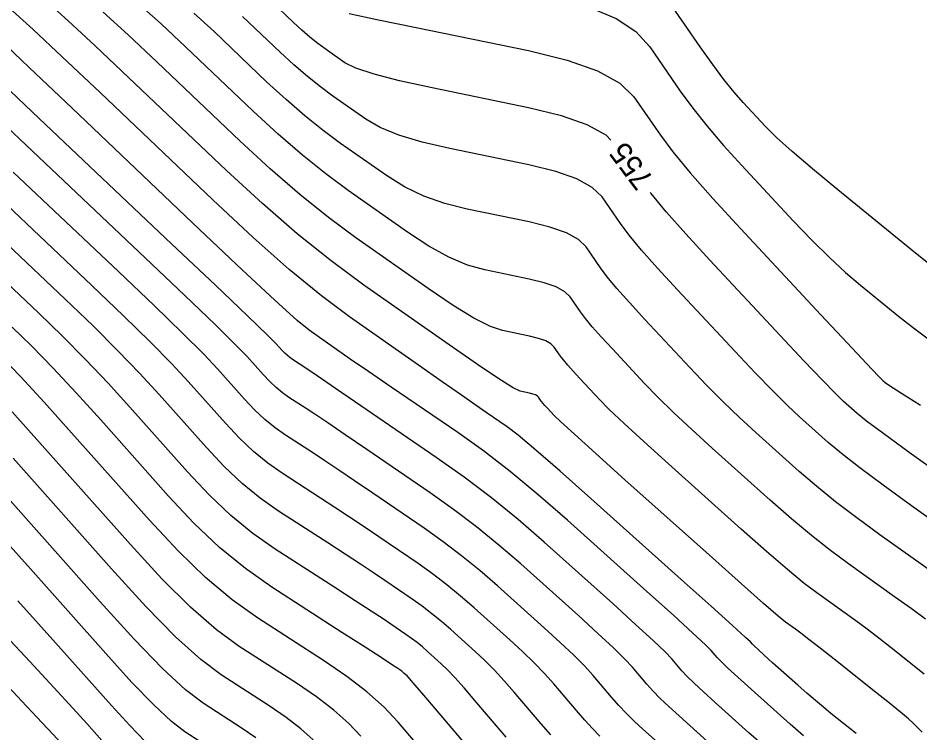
# Model space of a CAD drawing. Extents: x 2082232 to 2083549, y 592624 to 593832.
# Drawn here: x 2082413.22 to 2082442.12, y 593326.32 to 593349.24 of the extents above; entities that cross this region are included whole.
import ezdxf

# ---------------------------------------------------------------- set-up
doc = ezdxf.new("R2010")
doc.units = 0
doc.layers.add('DT_X_Contour_Major', color=7, linetype='Continuous')
doc.layers.add('DT_X_Contour_Minor', color=7, linetype='Continuous')

msp = doc.modelspace()

# ---------------------------------------------------------------- linework, layer by layer
at = {"layer": 'DT_X_Contour_Major'}
for points in [[(2082442.19, 593326.351), (2082441.906, 593326.63), (2082441.75, 593326.771), (2082441.497, 593326.985), (2082441.146, 593327.271), (2082440.697, 593327.629), (2082439.371, 593328.682), (2082438.921, 593329.039), (2082438.564, 593329.318), (2082438.302, 593329.52), (2082438.134, 593329.645), (2082437.811, 593329.875), (2082437.574, 593330.068), (2082437.104, 593330.475), (2082436.402, 593331.096), (2082435.468, 593331.93), (2082432.666, 593334.44), (2082431.736, 593335.274), (2082431.049, 593335.896), (2082430.603, 593336.304), (2082430.4, 593336.499), (2082430.18, 593336.734), (2082430.104, 593336.816), (2082430.043, 593336.886), (2082429.995, 593336.943), (2082429.962, 593336.987), (2082429.892, 593337.089), (2082429.855, 593337.125), (2082429.796, 593337.158), (2082429.715, 593337.186), (2082429.613, 593337.211), (2082429.31, 593337.273), (2082429.083, 593337.384), (2082428.627, 593337.668), (2082427.943, 593338.127), (2082427.031, 593338.76), (2082424.294, 593340.68), (2082423.25, 593341.45), (2082422.168, 593342.319), (2082421.049, 593343.288), (2082419.894, 593344.355), (2082416.763, 593347.335), (2082415.69, 593348.348), (2082414.822, 593349.15), (2082414.157, 593349.743)], [(2082432.218, 593345.325), (2082432.061, 593345.478), (2082431.457, 593345.811), (2082430.631, 593346.106), (2082429.581, 593346.363), (2082426.485, 593346.996), (2082425.44, 593347.224), (2082424.626, 593347.435), (2082424.043, 593347.627), (2082423.691, 593347.802), (2082423.06, 593348.245), (2082422.82, 593348.422), (2082422.57, 593348.622), (2082422.313, 593348.845), (2082422.047, 593349.091), (2082421.325, 593349.778)], [(2082433.987, 593325.776), (2082433.244, 593326.441), (2082432.972, 593326.692), (2082432.714, 593326.946), (2082432.47, 593327.204), (2082432.24, 593327.465), (2082431.645, 593328.165), (2082431.379, 593328.458), (2082431.029, 593328.81), (2082430.595, 593329.223), (2082430.077, 593329.696), (2082428.582, 593331.036), (2082428.015, 593331.528), (2082427.434, 593332), (2082426.838, 593332.452), (2082426.229, 593332.884), (2082424.586, 593334.009), (2082424.005, 593334.405), (2082423.494, 593334.75), (2082423.053, 593335.043), (2082422.683, 593335.285), (2082421.789, 593335.862), (2082421.455, 593336.097), (2082421.124, 593336.369), (2082420.797, 593336.677), (2082420.472, 593337.022), (2082419.61, 593337.992), (2082419.169, 593338.459), (2082418.493, 593339.135), (2082417.582, 593340.019), (2082416.436, 593341.111), (2082413.066, 593344.301)], [(2082442.855, 593334.538), (2082441.778, 593335.31), (2082440.961, 593335.904), (2082440.404, 593336.32), (2082440.108, 593336.557), (2082439.665, 593336.954), (2082439.414, 593337.197), (2082438.994, 593337.63), (2082438.403, 593338.251), (2082437.643, 593339.062), (2082435.39, 593341.475), (2082434.617, 593342.315), (2082433.988, 593343.027), (2082433.502, 593343.611), (2082433.475, 593343.648)], [(2082426.472, 593325.414), (2082425.399, 593326.672), (2082424.948, 593327.149), (2082424.399, 593327.636), (2082423.751, 593328.133), (2082423.006, 593328.641), (2082420.887, 593330.008), (2082420.075, 593330.588), (2082419.228, 593331.304), (2082418.345, 593332.154), (2082417.426, 593333.139), (2082414.93, 593335.946), (2082414.056, 593336.92), (2082413.306, 593337.734), (2082412.679, 593338.39)], [(2082417.287, 593326.048), (2082416.796, 593326.555), (2082416.209, 593327.2), (2082414.516, 593329.104), (2082413.872, 593329.823), (2082413.209, 593330.554)]]:
    msp.add_lwpolyline(points, dxfattribs=at)
at = {"layer": 'DT_X_Contour_Minor'}
for points in [[(2082442.669, 593341.144), (2082441.859, 593341.798), (2082439.49, 593343.73), (2082438.679, 593344.399), (2082438.023, 593344.961), (2082437.521, 593345.413), (2082437.173, 593345.757), (2082436.452, 593346.529), (2082436.163, 593346.858), (2082435.839, 593347.265), (2082435.478, 593347.75), (2082435.08, 593348.312), (2082433.972, 593349.917)], [(2082442.293, 593329.971), (2082441.834, 593330.308), (2082441.31, 593330.684), (2082439.829, 593331.74), (2082439.255, 593332.165), (2082438.647, 593332.647), (2082438.003, 593333.185), (2082437.324, 593333.781), (2082435.466, 593335.445), (2082434.807, 593336.043), (2082434.227, 593336.589), (2082433.723, 593337.083), (2082433.297, 593337.524), (2082432.264, 593338.63), (2082431.909, 593339.016), (2082431.621, 593339.342), (2082431.398, 593339.61), (2082431.242, 593339.818), (2082430.912, 593340.296), (2082430.737, 593340.466), (2082430.46, 593340.619), (2082430.081, 593340.754), (2082429.6, 593340.872), (2082428.18, 593341.162), (2082427.626, 593341.32), (2082427.027, 593341.575), (2082426.383, 593341.927), (2082425.695, 593342.377), (2082423.801, 593343.706), (2082423.078, 593344.239), (2082422.329, 593344.84), (2082421.555, 593345.511), (2082420.755, 593346.25), (2082418.588, 593348.312), (2082417.801, 593349.047), (2082417.065, 593349.707)], [(2082440.078, 593326.305), (2082439.875, 593326.467), (2082439.266, 593326.95), (2082439.028, 593327.143), (2082438.772, 593327.358), (2082438.497, 593327.594), (2082438.204, 593327.854), (2082437.399, 593328.574), (2082437.131, 593328.814), (2082436.934, 593328.992), (2082436.807, 593329.11), (2082436.75, 593329.167), (2082436.69, 593329.237), (2082436.535, 593329.381), (2082436.113, 593329.763), (2082435.425, 593330.383), (2082434.47, 593331.239), (2082431.57, 593333.84), (2082430.586, 593334.715), (2082429.812, 593335.389), (2082429.247, 593335.863), (2082428.891, 593336.136), (2082428.219, 593336.595), (2082427.895, 593336.819), (2082427.426, 593337.145), (2082426.812, 593337.575), (2082426.053, 593338.107), (2082423.836, 593339.663), (2082422.939, 593340.334), (2082421.911, 593341.182), (2082420.753, 593342.207), (2082419.463, 593343.408), (2082415.85, 593346.847), (2082414.635, 593347.998), (2082413.7, 593348.872), (2082413.045, 593349.469)], [(2082442.256, 593328.207), (2082441.195, 593329.05), (2082440.804, 593329.357), (2082440.429, 593329.644), (2082440.068, 593329.914), (2082439.722, 593330.164), (2082438.82, 593330.808), (2082438.415, 593331.117), (2082437.875, 593331.561), (2082437.202, 593332.14), (2082436.396, 593332.855), (2082434.066, 593334.943), (2082433.272, 593335.659), (2082432.638, 593336.242), (2082432.163, 593336.693), (2082431.848, 593337.011), (2082431.222, 593337.682), (2082431.007, 593337.916), (2082430.832, 593338.114), (2082430.697, 593338.276), (2082430.602, 593338.403), (2082430.402, 593338.692), (2082430.296, 593338.796), (2082430.128, 593338.888), (2082429.898, 593338.97), (2082429.606, 593339.042), (2082428.745, 593339.218), (2082428.354, 593339.352), (2082427.827, 593339.621), (2082427.163, 593340.027), (2082426.363, 593340.568), (2082424.048, 593342.193), (2082423.164, 593342.844), (2082422.249, 593343.58), (2082421.302, 593344.399), (2082420.324, 593345.303), (2082417.675, 593347.824), (2082416.746, 593348.698), (2082415.944, 593349.428)], [(2082442.899, 593331.203), (2082440.837, 593332.673), (2082440.096, 593333.213), (2082439.418, 593333.732), (2082438.803, 593334.23), (2082438.252, 593334.706), (2082436.865, 593335.948), (2082436.343, 593336.428), (2082435.816, 593336.936), (2082435.283, 593337.472), (2082434.746, 593338.036), (2082433.306, 593339.578), (2082432.812, 593340.116), (2082432.41, 593340.571), (2082432.1, 593340.943), (2082431.881, 593341.234), (2082431.422, 593341.9), (2082431.179, 593342.137), (2082430.793, 593342.35), (2082430.264, 593342.538), (2082429.594, 593342.702), (2082427.615, 593343.107), (2082426.897, 593343.288), (2082426.226, 593343.528), (2082425.603, 593343.827), (2082425.027, 593344.185), (2082423.554, 593345.219), (2082422.992, 593345.633), (2082422.41, 593346.101), (2082421.807, 593346.622), (2082421.185, 593347.197), (2082419.5, 593348.801), (2082418.856, 593349.397)], [(2082423.825, 593349.388), (2082424.711, 593349.192), (2082425.92, 593348.94), (2082429.575, 593348.193), (2082430.814, 593347.89), (2082431.79, 593347.542), (2082432.502, 593347.149), (2082432.952, 593346.71), (2082433.801, 593345.481), (2082434.2, 593344.948), (2082434.761, 593344.272), (2082435.485, 593343.452), (2082436.371, 593342.489), (2082438.948, 593339.728), (2082439.798, 593338.819), (2082440.412, 593338.164), (2082440.791, 593337.762), (2082440.935, 593337.614), (2082441.005, 593337.556), (2082441.148, 593337.461), (2082441.525, 593337.217), (2082442.135, 593336.825)], [(2082431.6, 593349.55), (2082432.39, 593349.218), (2082433.011, 593348.806), (2082433.462, 593348.314), (2082434.44, 593346.897), (2082434.839, 593346.349), (2082435.3, 593345.768), (2082435.824, 593345.155), (2082436.411, 593344.509), (2082438.061, 593342.742), (2082438.659, 593342.116), (2082439.217, 593341.562), (2082439.735, 593341.081), (2082440.213, 593340.672), (2082441.432, 593339.677), (2082441.909, 593339.302), (2082442.423, 593338.923)], [(2082444.487, 593331.723), (2082441.846, 593333.606), (2082440.937, 593334.262), (2082440.189, 593334.818), (2082439.604, 593335.275), (2082439.18, 593335.632), (2082438.265, 593336.451), (2082437.879, 593336.813), (2082437.405, 593337.283), (2082436.843, 593337.862), (2082436.194, 593338.549), (2082434.348, 593340.527), (2082433.714, 593341.215), (2082433.199, 593341.799), (2082432.801, 593342.277), (2082432.521, 593342.65), (2082431.932, 593343.503), (2082431.62, 593343.807), (2082431.125, 593344.08), (2082430.447, 593344.322), (2082429.587, 593344.532), (2082427.05, 593345.051), (2082426.169, 593345.256), (2082425.426, 593345.481), (2082424.823, 593345.727), (2082424.359, 593345.994), (2082423.307, 593346.732), (2082422.906, 593347.028), (2082422.49, 593347.362), (2082422.06, 593347.734), (2082421.616, 593348.144), (2082420.413, 593349.289)], [(2082438.392, 593326.225), (2082437.965, 593326.605), (2082436.709, 593327.728), (2082436.288, 593328.107), (2082435.967, 593328.403), (2082435.745, 593328.614), (2082435.622, 593328.741), (2082435.429, 593328.969), (2082435.246, 593329.15), (2082434.842, 593329.525), (2082434.218, 593330.093), (2082433.372, 593330.853), (2082430.823, 593333.139), (2082429.886, 593333.958), (2082428.989, 593334.699), (2082428.13, 593335.362), (2082427.311, 593335.949), (2082425.177, 593337.409), (2082424.449, 593337.908), (2082423.866, 593338.308), (2082423.428, 593338.611), (2082423.135, 593338.815), (2082422.546, 593339.228), (2082422.16, 593339.547), (2082421.446, 593340.191), (2082420.404, 593341.163), (2082419.033, 593342.461), (2082414.938, 593346.358), (2082413.58, 593347.648), (2082412.578, 593348.594)], [(2082437.031, 593325.982), (2082436.639, 593326.329), (2082435.554, 593327.299), (2082435.183, 593327.635), (2082434.882, 593327.917), (2082434.653, 593328.144), (2082434.495, 593328.316), (2082434.167, 593328.701), (2082433.957, 593328.92), (2082433.571, 593329.287), (2082433.01, 593329.803), (2082432.274, 593330.468), (2082430.076, 593332.438), (2082429.242, 593333.162), (2082428.387, 593333.856), (2082427.511, 593334.521), (2082426.616, 593335.156), (2082424.199, 593336.81), (2082423.396, 593337.359), (2082422.8, 593337.767), (2082422.409, 593338.032), (2082422.225, 593338.155), (2082422.009, 593338.295), (2082421.928, 593338.352), (2082421.848, 593338.417), (2082421.769, 593338.492), (2082421.69, 593338.575), (2082421.482, 593338.81), (2082421.214, 593339.075), (2082420.568, 593339.696), (2082419.543, 593340.671), (2082418.14, 593342.001), (2082413.893, 593346.022), (2082412.498, 593347.342)], [(2082435.313, 593326.052), (2082434.399, 593326.87), (2082434.078, 593327.164), (2082433.798, 593327.431), (2082433.562, 593327.674), (2082433.367, 593327.89), (2082432.906, 593328.433), (2082432.668, 593328.689), (2082432.3, 593329.049), (2082431.803, 593329.513), (2082431.175, 593330.082), (2082429.329, 593331.737), (2082428.628, 593332.345), (2082427.91, 593332.928), (2082427.175, 593333.487), (2082426.422, 593334.02), (2082424.393, 593335.41), (2082423.701, 593335.882), (2082423.147, 593336.258), (2082422.731, 593336.538), (2082422.454, 593336.72), (2082421.899, 593337.079), (2082421.692, 593337.224), (2082421.486, 593337.393), (2082421.283, 593337.585), (2082421.081, 593337.799), (2082420.546, 593338.401), (2082420.191, 593338.767), (2082419.53, 593339.416), (2082418.563, 593340.345), (2082417.288, 593341.556), (2082413.48, 593345.161), (2082412.212, 593346.358)], [(2082431.867, 593326.22), (2082431.63, 593326.46), (2082431.379, 593326.733), (2082431.113, 593327.039), (2082430.383, 593327.897), (2082430.09, 593328.227), (2082429.758, 593328.572), (2082429.388, 593328.933), (2082428.979, 593329.31), (2082427.836, 593330.334), (2082427.402, 593330.711), (2082426.957, 593331.072), (2082426.502, 593331.418), (2082426.036, 593331.748), (2082424.779, 593332.609), (2082424.309, 593332.928), (2082423.841, 593333.242), (2082423.375, 593333.549), (2082422.912, 593333.85), (2082421.679, 593334.646), (2082421.219, 593334.97), (2082420.763, 593335.344), (2082420.311, 593335.77), (2082419.863, 593336.246), (2082418.674, 593337.583), (2082418.146, 593338.152), (2082417.456, 593338.855), (2082416.601, 593339.693), (2082415.584, 593340.666), (2082412.653, 593343.441)], [(2082430.287, 593326.263), (2082429.985, 593326.613), (2082429.122, 593327.629), (2082428.801, 593327.996), (2082428.487, 593328.334), (2082428.181, 593328.643), (2082427.88, 593328.924), (2082427.089, 593329.633), (2082426.788, 593329.894), (2082426.48, 593330.144), (2082426.165, 593330.384), (2082425.843, 593330.612), (2082424.972, 593331.208), (2082424.613, 593331.451), (2082424.188, 593331.733), (2082423.697, 593332.055), (2082423.141, 593332.415), (2082421.569, 593333.43), (2082420.982, 593333.842), (2082420.401, 593334.32), (2082419.825, 593334.862), (2082419.254, 593335.469), (2082417.738, 593337.174), (2082417.124, 593337.844), (2082416.418, 593338.575), (2082415.621, 593339.367), (2082414.732, 593340.221), (2082412.24, 593342.581)], [(2082428.858, 593326.188), (2082427.86, 593327.362), (2082427.512, 593327.765), (2082427.217, 593328.096), (2082426.973, 593328.353), (2082426.782, 593328.538), (2082426.342, 593328.932), (2082426.175, 593329.077), (2082426.004, 593329.216), (2082425.829, 593329.349), (2082425.649, 593329.476), (2082425.166, 593329.807), (2082424.917, 593329.974), (2082424.535, 593330.225), (2082424.019, 593330.56), (2082423.37, 593330.98), (2082421.459, 593332.213), (2082420.746, 593332.715), (2082420.039, 593333.296), (2082419.339, 593333.955), (2082418.644, 593334.692), (2082416.802, 593336.765), (2082416.101, 593337.536), (2082415.381, 593338.295), (2082414.64, 593339.042), (2082413.88, 593339.776), (2082411.827, 593341.72)], [(2082427.73, 593325.762), (2082426.599, 593327.094), (2082426.223, 593327.534), (2082425.946, 593327.857), (2082425.766, 593328.063), (2082425.684, 593328.152), (2082425.595, 593328.231), (2082425.562, 593328.26), (2082425.527, 593328.288), (2082425.492, 593328.315), (2082425.456, 593328.34), (2082425.359, 593328.407), (2082425.221, 593328.497), (2082424.882, 593328.716), (2082424.341, 593329.066), (2082423.599, 593329.546), (2082421.349, 593330.997), (2082420.51, 593331.588), (2082419.677, 593332.271), (2082418.853, 593333.047), (2082418.035, 593333.916), (2082415.866, 593336.355), (2082415.079, 593337.228), (2082414.343, 593338.014), (2082413.66, 593338.716), (2082413.028, 593339.332)], [(2082424.204, 593326.214), (2082423.814, 593326.626), (2082423.34, 593327.047), (2082422.78, 593327.476), (2082422.137, 593327.915), (2082420.307, 593329.096), (2082419.574, 593329.632), (2082418.748, 593330.355), (2082417.829, 593331.265), (2082416.817, 593332.362), (2082413.994, 593335.537), (2082413.034, 593336.612)], [(2082422.68, 593326.103), (2082422.281, 593326.457), (2082421.81, 593326.819), (2082421.267, 593327.189), (2082419.726, 593328.183), (2082419.073, 593328.676), (2082418.269, 593329.407), (2082417.314, 593330.377), (2082416.208, 593331.586), (2082413.058, 593335.128)], [(2082420.839, 593326.162), (2082420.398, 593326.462), (2082419.146, 593327.271), (2082418.587, 593327.701), (2082417.852, 593328.388), (2082416.94, 593329.329), (2082415.851, 593330.526), (2082412.711, 593334.057)], [(2082419.529, 593325.736), (2082418.565, 593326.358), (2082418.136, 593326.69), (2082417.57, 593327.218), (2082416.868, 593327.942), (2082416.03, 593328.863), (2082413.613, 593331.581), (2082412.77, 593332.526)], [(2082414.661, 593325.934), (2082413.493, 593327.183), (2082409.967, 593330.951)], [(2082416.387, 593325.537), (2082415.418, 593326.627), (2082414.973, 593327.121), (2082414.365, 593327.783), (2082413.594, 593328.615), (2082412.659, 593329.616)]]:
    msp.add_lwpolyline(points, dxfattribs=at)

# ---------------------------------------------------------------- texts
at = {"layer": 'DT_X_Contour_Major'}
msp.add_text('755', height=0.7, rotation=126.8343, dxfattribs=at).set_placement((2082433.615, 593344.076))

doc.saveas('drawing.dxf')
